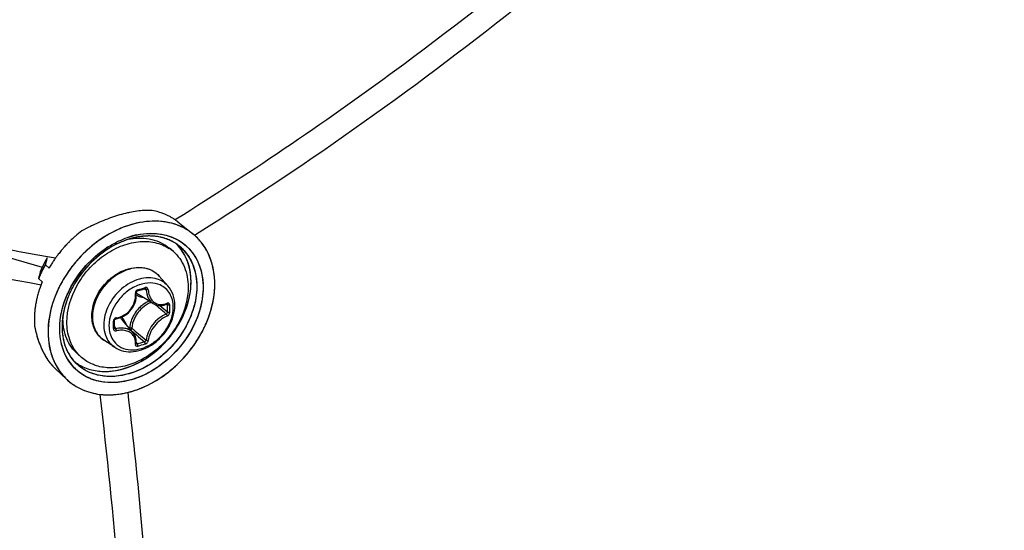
# Model space of a CAD drawing. Header units: millimetres. Extents: x 0 to 420, y 0 to 297.
# Tile 487 of 502: x 373.28 to 379.61, y 220.76 to 224.03. Entities that reach past the tile are written whole.
import ezdxf

# ---------------------------------------------------------------- set-up
doc = ezdxf.new("R2010")
doc.units = ezdxf.units.MM
doc.header["$LTSCALE"] = 23.1
doc.layers.get('0').update_dxf_attribs({"linetype": 'CONTINUOUS'})

msp = doc.modelspace()

# ---------------------------------------------------------------- linework, layer by layer
at = {"color": 7, "linetype": 'CONTINUOUS'}
for p, q in [((374.2804, 222.7499), (374.2883, 222.7548)), ((374.2805, 222.7498), (374.2883, 222.7547)), ((374.3002, 222.7357), (374.3954, 222.6596)), ((372.5505, 222.6992), (373.4283, 222.4458)), ((373.9845, 222.6244), (373.9852, 222.6246)), ((373.9845, 222.6243), (373.9852, 222.6244)), ((373.99, 222.6405), (373.9908, 222.6407)), ((373.9967, 222.6286), (373.9944, 222.6278)), ((373.9967, 222.6286), (373.9944, 222.6279)), ((374.4138, 222.654), (374.4069, 222.6497)), ((374.4138, 222.654), (374.4069, 222.6497)), ((373.8361, 222.5656), (373.8463, 222.5723)), ((374.2707, 222.545), (374.2457, 222.5667)), ((373.4584, 222.5024), (373.455, 222.4885)), ((373.4592, 222.5044), (373.4584, 222.5024)), ((373.5134, 222.5038), (373.5141, 222.5048)), ((373.5145, 222.5046), (373.5137, 222.5036)), ((373.4151, 222.4149), (373.4154, 222.4159)), ((373.4151, 222.4149), (373.4155, 222.4158)), ((373.4151, 222.4149), (373.4155, 222.4158)), ((373.4151, 222.4149), (373.4155, 222.4158)), ((373.4482, 222.4601), (373.4718, 222.4391)), ((373.4724, 222.4401), (373.4718, 222.4391)), ((373.4718, 222.4391), (373.4724, 222.4401)), ((373.7077, 222.4535), (373.711, 222.4572)), ((373.4049, 222.3726), (373.4285, 222.3516)), ((374.2356, 222.325), (374.1802, 222.3876)), ((373.625, 222.3191), (373.6249, 222.3189)), ((374.0318, 222.2826), (374.032, 222.2841)), ((374.032, 222.2841), (374.0325, 222.2857)), ((374.0325, 222.2857), (374.0331, 222.2872)), ((374.0331, 222.2872), (374.034, 222.2887)), ((374.034, 222.2887), (374.035, 222.29)), ((374.035, 222.29), (374.0361, 222.2912)), ((374.0361, 222.2912), (374.0373, 222.2922)), ((374.0373, 222.2922), (374.0386, 222.293)), ((374.0386, 222.293), (374.04, 222.2936)), ((374.04, 222.2936), (374.0405, 222.2937)), ((374.0405, 222.2937), (374.0554, 222.2979)), ((374.0522, 222.332), (374.0518, 222.3319)), ((374.0522, 222.332), (374.0518, 222.3319)), ((374.0554, 222.2979), (374.0642, 222.3004)), ((374.0642, 222.3004), (374.073, 222.303)), ((374.073, 222.303), (374.0879, 222.3074)), ((374.0847, 222.3065), (374.0959, 222.3005)), ((374.0879, 222.3074), (374.0885, 222.3076)), ((374.0885, 222.3076), (374.0895, 222.3077)), ((374.0895, 222.3077), (374.0904, 222.3076)), ((374.0904, 222.3076), (374.0912, 222.3074)), ((374.0912, 222.3074), (374.0915, 222.3073)), ((373.5911, 222.2746), (373.5915, 222.2755)), ((373.6064, 222.2818), (373.6063, 222.2815)), ((374.0254, 222.2195), (374.0289, 222.2321)), ((374.0289, 222.2321), (374.0313, 222.2449)), ((374.0313, 222.2449), (374.0325, 222.2578)), ((374.0317, 222.2811), (374.0318, 222.2826)), ((374.0326, 222.2707), (374.0317, 222.2811)), ((374.0325, 222.2578), (374.0326, 222.2707)), ((374.1417, 222.2113), (374.0488, 222.2688)), ((373.9823, 222.1532), (373.9918, 222.1626)), ((373.9918, 222.1626), (374.0005, 222.1729)), ((374.0005, 222.1729), (374.0082, 222.1837)), ((374.0082, 222.1837), (374.015, 222.1952)), ((374.015, 222.1952), (374.0207, 222.2072)), ((374.0207, 222.2072), (374.0254, 222.2195)), ((374.1416, 222.2113), (374.1453, 222.2091)), ((374.1453, 222.2091), (374.1537, 222.2051)), ((374.1537, 222.2051), (374.1626, 222.202)), ((374.1626, 222.202), (374.1718, 222.2)), ((374.1718, 222.2), (374.1813, 222.1989)), ((374.1813, 222.1989), (374.1911, 222.1989)), ((374.182, 222.1989), (374.1843, 222.1969)), ((374.1911, 222.1989), (374.201, 222.1999)), ((374.201, 222.1999), (374.211, 222.202)), ((374.211, 222.202), (374.221, 222.2052)), ((374.221, 222.2052), (374.2284, 222.2082)), ((374.2255, 222.207), (374.2325, 222.2033)), ((374.2293, 222.2088), (374.2284, 222.2082)), ((374.2284, 222.2082), (374.2297, 222.2086)), ((374.2297, 222.2086), (374.2303, 222.2087)), ((373.562, 222.1359), (373.562, 222.1362)), ((373.5623, 222.1359), (373.5623, 222.1363)), ((373.8922, 222.1037), (373.8925, 222.105)), ((373.8922, 222.1029), (373.8922, 222.1037)), ((373.8923, 222.0842), (373.8922, 222.1029)), ((373.8925, 222.105), (373.893, 222.1064)), ((373.893, 222.1064), (373.8937, 222.1078)), ((373.8937, 222.1078), (373.8946, 222.1091)), ((373.8946, 222.1091), (373.8957, 222.1104)), ((373.8957, 222.1104), (373.8969, 222.1115)), ((373.8969, 222.1115), (373.8983, 222.1124)), ((373.8983, 222.1124), (373.8997, 222.1132)), ((373.8997, 222.1132), (373.9011, 222.1138)), ((373.9011, 222.1138), (373.9026, 222.1142)), ((373.9026, 222.1142), (373.903, 222.1143)), ((373.903, 222.1143), (373.9127, 222.1161)), ((373.9127, 222.1161), (373.9253, 222.1197)), ((373.9253, 222.1197), (373.9377, 222.1243)), ((373.9377, 222.1243), (373.9497, 222.13)), ((374.0138, 222.0224), (373.9438, 222.1058)), ((373.9497, 222.13), (373.9612, 222.1368)), ((373.9612, 222.1368), (373.9721, 222.1445)), ((373.9721, 222.1445), (373.9823, 222.1532)), ((373.8922, 222.0556), (373.8923, 222.0791)), ((373.8922, 222.0552), (373.8922, 222.0556)), ((373.8923, 222.0544), (373.8922, 222.0552)), ((373.8923, 222.0791), (373.8923, 222.0842)), ((373.8923, 222.0624), (373.9016, 222.0501)), ((373.8926, 222.0537), (373.8923, 222.0544)), ((373.8929, 222.0532), (373.8926, 222.0537)), ((373.9908, 222.0552), (373.9872, 222.0542)), ((374.0005, 222.0384), (374.0339, 222.0101)), ((373.8942, 221.9308), (373.8244, 221.9767)), ((374.0186, 222.0162), (374.0139, 222.0224)), ((374.0233, 222.0083), (374.0186, 222.0162)), ((374.0271, 221.9999), (374.0233, 222.0083)), ((374.0299, 221.9911), (374.0271, 221.9999)), ((374.0318, 221.9818), (374.0299, 221.9911)), ((374.0327, 221.9722), (374.0318, 221.9818)), ((374.0325, 221.9623), (374.0327, 221.9722)), ((374.0317, 221.9551), (374.0325, 221.9623)), ((374.0317, 221.9545), (374.0317, 221.9551)), ((374.0317, 221.9542), (374.0317, 221.9545)), ((374.0317, 221.9542), (374.0326, 221.9534)), ((374.0317, 221.9541), (374.0317, 221.9542)), ((374.0317, 221.9542), (374.0317, 221.9542)), ((374.0317, 221.9542), (374.0317, 221.9541)), ((374.0324, 221.9613), (374.0384, 221.9531)), ((374.0326, 221.9534), (374.0335, 221.9529)), ((373.6815, 221.8647), (373.6565, 221.8863)), ((373.511, 221.7952), (373.586, 221.7249)), ((373.5896, 221.7216), (373.5903, 221.721)), ((373.5896, 221.7215), (373.5903, 221.7209)), ((373.7988, 221.6289), (373.7989, 221.6288))]:
    msp.add_line(p, q, dxfattribs=at)
for centre, radius, start, end in [((374.1702, 221.9363), 0.8792, 102.73361, 106.14942), ((374.1698, 221.9373), 0.878, 102.72927, 106.14332), ((374.1509, 222.0191), 0.7941, 101.78574, 102.69442), ((374.1512, 222.0174), 0.7958, 101.78383, 102.69058), ((374.1334, 222.1068), 0.7047, 97.87782, 101.84842), ((374.1154, 222.2371), 0.5732, 93.29104, 97.88678), ((374.1106, 222.3098), 0.5003, 91.97994, 93.21717), ((374.1105, 222.3121), 0.4979, 91.97148, 93.2143), ((374.111, 222.3024), 0.5077, 92.60111, 93.21261), ((374.1103, 222.317), 0.4931, 91.97543, 92.60119), ((374.0637, 222.4152), 0.4005, 73.65406, 79.71494), ((374.0679, 222.43), 0.3851, 71.23843, 73.62864), ((374.0714, 222.4402), 0.3743, 67.34363, 71.24492), ((374.3039, 221.553), 1.2855, 112.76225, 115.46319), ((374.3034, 221.5539), 1.2845, 112.75668, 115.45954), ((374.2607, 221.6559), 1.1739, 109.95143, 112.76107), ((374.2607, 221.6559), 1.1739, 109.95381, 112.76374), ((374.2365, 221.7216), 1.1039, 109.2057, 109.93254), ((374.2356, 221.724), 1.1013, 109.20228, 109.93081), ((374.2084, 221.804), 1.0168, 106.14447, 109.23708), ((374.2081, 221.8051), 1.0157, 106.13986, 109.24115), ((374.0752, 222.4495), 0.3643, 64.2958, 67.33588), ((374.078, 222.4553), 0.3578, 60.83662, 64.29563), ((374.0808, 222.4603), 0.3521, 57.33752, 60.83495), ((374.0831, 222.4639), 0.3478, 54.20076, 57.3352), ((374.0834, 222.4645), 0.3472, 51.37396, 57.336), ((374.0841, 222.4653), 0.3461, 51.36713, 54.19768), ((374.1606, 222.0494), 0.7901, 127.21991, 131.0754), ((374.3493, 221.4582), 1.3906, 116.08177, 118.64554), ((374.3483, 221.4599), 1.3887, 116.07614, 118.64344), ((374.3322, 221.4925), 1.3522, 115.44296, 116.07045), ((374.3296, 221.498), 1.3462, 115.44371, 116.0741), ((374.3344, 221.488), 1.3573, 115.7551, 116.06986), ((374.33, 221.4971), 1.3471, 115.4424, 115.75511), ((374.1759, 222.0321), 0.8132, 134.84869, 136.35979), ((374.1735, 222.0346), 0.8098, 132.32515, 134.86225), ((374.1701, 222.0382), 0.8048, 131.05872, 132.32465), ((374.137, 222.1353), 0.5128, 107.22038, 110.38518), ((374.1393, 222.1305), 0.5181, 109.0704, 110.43081), ((374.1346, 222.1427), 0.5051, 106.89356, 109.02165), ((374.1341, 222.1454), 0.5024, 107.32504, 109.07258), ((374.1502, 222.1285), 0.5364, 107.2419, 108.75764), ((374.1295, 222.1601), 0.487, 106.11329, 107.32238), ((374.1323, 222.1505), 0.497, 106.09974, 107.20995), ((374.0656, 222.2245), 0.408, 100.98412, 101.35733), ((374.1315, 222.1528), 0.4945, 106.06175, 106.88909), ((374.0647, 222.2288), 0.4037, 99.98784, 100.98523), ((374.1448, 222.1462), 0.518, 106.11336, 107.38578), ((374.1438, 222.1489), 0.5151, 103.41042, 107.28797), ((374.128, 222.1652), 0.4817, 105.9539, 106.11066), ((374.1297, 222.1591), 0.488, 105.11803, 106.06203), ((374.1273, 222.1677), 0.4791, 105.11313, 105.95451), ((374.1294, 222.1603), 0.4867, 104.83782, 105.82661), ((374.1402, 222.1623), 0.5012, 102.31871, 106.12349), ((374.128, 222.1654), 0.4814, 104.29817, 105.11776), ((374.1265, 222.1706), 0.4761, 104.81712, 105.11256), ((374.1217, 222.1918), 0.4543, 97.79946, 104.90926), ((374.1245, 222.1786), 0.4678, 102.17354, 104.82413), ((374.1253, 222.1763), 0.4702, 102.20598, 104.30323), ((374.1394, 222.167), 0.4964, 102.35584, 103.39317), ((374.1195, 222.2043), 0.4416, 97.02561, 102.2393), ((374.1199, 222.2003), 0.4456, 97.72424, 102.18987), ((374.1158, 222.2313), 0.4143, 94.73186, 97.73086), ((374.1174, 222.2178), 0.4279, 96.96922, 97.69949), ((374.1152, 222.2372), 0.4084, 93.52504, 96.99907), ((374.1161, 222.2282), 0.4175, 94.7478, 96.97546), ((374.1138, 222.2573), 0.3883, 88.61528, 94.76342), ((374.1151, 222.2405), 0.4051, 93.53633, 94.74277), ((374.114, 222.2618), 0.3838, 88.61941, 93.56762), ((374.1138, 222.2629), 0.3827, 87.98349, 93.5437), ((374.1141, 222.2782), 0.3673, 87.95913, 88.58408), ((374.1143, 222.284), 0.3616, 84.94771, 88.58318), ((374.1145, 222.2872), 0.3584, 84.9412, 87.96883), ((374.1145, 222.2877), 0.3579, 84.14986, 87.9618), ((374.1153, 222.2964), 0.3491, 84.13136, 84.93123), ((374.1167, 222.3089), 0.3366, 78.44528, 84.97884), ((374.1169, 222.3106), 0.3348, 78.43091, 84.164), ((374.1171, 222.3116), 0.3339, 77.96562, 84.17412), ((374.1194, 222.3235), 0.3217, 77.91771, 78.39418), ((374.1211, 222.3317), 0.3134, 74.42201, 78.40695), ((374.121, 222.3308), 0.3143, 74.44279, 77.92903), ((374.1215, 222.3331), 0.3119, 73.90672, 77.93425), ((374.1229, 222.3379), 0.3069, 73.90758, 74.4307), ((374.125, 222.3454), 0.2991, 66.87109, 74.43713), ((374.1254, 222.3466), 0.2979, 66.58429, 73.91867), ((374.1257, 222.3471), 0.2972, 66.85955, 73.93455), ((374.1286, 222.3543), 0.2895, 66.54335, 66.82561), ((374.1295, 222.3564), 0.2872, 63.20249, 66.83908), ((374.1295, 222.3563), 0.2874, 63.86204, 66.55225), ((374.1299, 222.3573), 0.2863, 63.18545, 66.54887), ((374.131, 222.3594), 0.2839, 62.93266, 63.85828), ((374.1314, 222.3602), 0.283, 62.92109, 63.17919), ((374.1354, 222.3678), 0.2744, 51.44966, 62.96675), ((374.1356, 222.368), 0.2742, 51.45353, 62.98167), ((374.1783, 222.3879), 0.3478, 49.06362, 51.38133), ((374.1785, 222.388), 0.3475, 49.43387, 51.39061), ((374.1786, 222.3881), 0.3474, 49.4293, 51.38417), ((374.1788, 222.3883), 0.3471, 49.06201, 49.42875), ((374.179, 222.3886), 0.3468, 48.36292, 49.43332), ((374.178, 222.3875), 0.3483, 44.96524, 49.05918), ((374.1787, 222.3882), 0.3473, 48.3608, 49.06306), ((374.1769, 222.3864), 0.3498, 41.21829, 48.34923), ((374.1782, 222.3877), 0.348, 44.96154, 48.35842), ((374.1761, 222.3857), 0.3509, 41.90395, 44.96067), ((374.1763, 222.3858), 0.3507, 41.9065, 44.96465), ((374.1736, 222.3834), 0.3543, 37.77973, 41.90292), ((374.1748, 222.3844), 0.3527, 41.22612, 41.90576), ((374.1738, 222.3836), 0.354, 39.52411, 41.22544), ((374.1739, 222.3837), 0.3538, 39.52175, 41.22413), ((374.1704, 222.3809), 0.3583, 34.72676, 39.51368), ((374.1723, 222.3823), 0.356, 37.78559, 39.52394), ((374.1706, 222.3811), 0.3581, 35.68385, 37.78205), ((374.1702, 222.3808), 0.3586, 35.24001, 37.78436), ((374.1775, 222.0304), 0.8156, 140.22939, 142.4104), ((374.1793, 222.0289), 0.8179, 138.61797, 140.23014), ((374.1786, 222.0295), 0.817, 136.35992, 138.63858), ((374.2, 222.0245), 0.652, 122.84756, 124.5399), ((374.2002, 222.0239), 0.6527, 122.12819, 124.48332), ((374.1043, 222.3528), 0.2542, 49.1138, 56.51182), ((374.0926, 222.3901), 0.2837, 42.65384, 45.69266), ((374.093, 222.3905), 0.2832, 42.60211, 45.71581), ((374.0917, 222.3893), 0.2849, 42.00251, 42.65523), ((374.0921, 222.3897), 0.2844, 41.99977, 42.60766), ((374.0921, 222.3897), 0.2844, 41.99938, 42.60345), ((374.0892, 222.3872), 0.2882, 34.71844, 41.98672), ((374.1265, 222.3579), 0.2877, 34.74605, 51.27615), ((374.169, 222.3799), 0.36, 35.23776, 35.68506), ((374.1681, 222.3793), 0.3612, 34.73195, 35.23773), ((374.1687, 222.3797), 0.3604, 34.72691, 35.24162), ((374.1618, 222.375), 0.3688, 29.51432, 34.7143), ((374.1672, 222.3786), 0.3623, 34.16445, 34.73339), ((374.1678, 222.379), 0.3616, 34.16025, 34.72678), ((374.1614, 222.3748), 0.3692, 29.51431, 34.14524), ((374.1664, 222.3781), 0.3632, 33.67121, 34.16448), ((373.9926, 222.1851), 0.6217, 149.09967, 155.20959), ((373.993, 222.1831), 0.6227, 149.15134, 155.05196), ((373.9957, 222.1815), 0.6259, 150.77478, 152.34374), ((386.0552, 219.4546), 12.9603, 166.462, 166.59096), ((374.0024, 222.1778), 0.6335, 149.17312, 150.77515), ((376.263, 238.3569), 16.0889, 259.97047, 260.16445), ((374.1664, 222.0382), 0.802, 146.16334, 147.89429), ((374.1663, 222.0382), 0.8019, 146.16314, 147.89435), ((374.1723, 222.0342), 0.8092, 144.52477, 146.19759), ((374.1724, 222.0342), 0.8092, 144.52481, 146.16403), ((374.1747, 222.0325), 0.8121, 144.0632, 144.43583), ((374.1747, 222.0326), 0.812, 144.06334, 144.43584), ((374.1755, 222.0319), 0.8131, 142.38471, 144.06306), ((374.1755, 222.032), 0.813, 142.38463, 144.06321), ((374.273, 221.9478), 0.8235, 138.07399, 138.89063), ((374.2725, 221.9483), 0.8228, 137.53713, 138.16579), ((384.6175, 219.701), 11.5265, 166.38196, 166.59805), ((373.968, 222.1964), 0.5945, 157.76332, 158.33907), ((373.9655, 222.1959), 0.5924, 156.12264, 158.20873), ((373.9632, 222.1969), 0.5899, 156.86327, 158.21106), ((373.974, 222.1939), 0.6011, 155.71507, 157.76076), ((374.109, 222.0785), 0.7631, 151.48132, 154.90182), ((373.9727, 222.1928), 0.6002, 155.07578, 156.86231), ((373.9749, 222.1918), 0.6027, 155.07809, 156.1259), ((373.9792, 222.1916), 0.6068, 155.23242, 155.71755), ((373.985, 222.187), 0.6138, 152.33995, 155.07239), ((374.1201, 222.0726), 0.7756, 151.23878, 151.48994), ((374.1197, 222.0728), 0.7752, 151.35823, 151.48997), ((374.1235, 222.0707), 0.7795, 150.03054, 151.35717), ((374.1238, 222.0705), 0.7799, 150.03073, 151.23795), ((374.1559, 222.0447), 0.7897, 147.89268, 149.9534), ((374.1558, 222.0448), 0.7895, 147.89266, 149.95336), ((374.2246, 221.9887), 0.6952, 138.04167, 152.84659), ((374.2376, 221.9783), 0.7118, 137.71544, 137.90983), ((374.089, 222.0879), 0.741, 154.90576, 157.4038), ((374.0884, 222.0768), 0.7149, 157.38804, 161.50705), ((374.065, 222.2855), 0.1539, 50.53518, 52.38989), ((374.0652, 222.2857), 0.1537, 47.20358, 50.53486), ((374.0646, 222.2851), 0.1545, 41.53019, 47.1948), ((374.0459, 222.0904), 0.6702, 163.13123, 165.77749), ((374.0662, 222.0844), 0.6914, 161.51909, 163.13722), ((374.1881, 222.0083), 0.6537, 153.263, 156.16228), ((374.1852, 222.0098), 0.6504, 155.05309, 155.97876), ((374.1808, 222.012), 0.6455, 154.3621, 155.907), ((374.1901, 222.0075), 0.6559, 154.23779, 155.05328), ((374.1837, 222.0106), 0.6488, 153.67762, 154.36295), ((374.1937, 222.0058), 0.6599, 153.69011, 154.23809), ((374.1866, 222.0092), 0.652, 153.18809, 153.67746), ((374.1961, 222.0046), 0.6626, 153.25566, 153.69019), ((374.1978, 222.0037), 0.6645, 152.96083, 153.25573), ((374.19, 222.0075), 0.6558, 152.91998, 153.18831), ((374.1682, 222.0238), 0.6182, 153.67667, 155.36641), ((374.1721, 222.0217), 0.6227, 153.68606, 155.34026), ((374.1754, 222.0204), 0.6262, 153.70832, 155.32848), ((374.1852, 222.0153), 0.6372, 151.52143, 153.68459), ((374.184, 222.0161), 0.6358, 151.56353, 153.7075), ((374.1786, 222.0186), 0.6299, 151.50629, 153.67176), ((373.5105, 224.2332), 2.0045, 285.39308, 286.80749), ((374.1313, 222.1019), 0.2433, 109.07188, 109.22931), ((374.004, 222.1004), 0.6271, 167.85272, 170.23305), ((374.0234, 222.0962), 0.647, 165.78204, 167.8545), ((374.0961, 222.3451), 0.0898, 224.14979, 225.13489), ((374.0963, 222.3454), 0.0901, 225.16768, 238.19258), ((374.1973, 222.0435), 0.202, 114.0645, 126.40526), ((373.9393, 222.1088), 0.5618, 174.88937, 177.86578), ((373.9607, 222.1069), 0.5833, 172.67122, 174.89249), ((373.9822, 222.1041), 0.605, 170.23256, 172.66996), ((374.211, 222.0256), 0.2113, 135.09832, 148.10442), ((366.0447, 212.6372), 12.5417, 49.56104, 49.72441), ((366.7798, 213.4986), 11.4092, 49.26308, 49.56466), ((366.2012, 212.7006), 12.4061, 49.65654, 49.94798), ((374.1869, 222.3116), 0.1071, 290.31697, 292.26307), ((374.1857, 222.3146), 0.1103, 292.2624, 294.07545), ((372.7673, 222.1796), 1.4654, 0.00233, 0.92882), ((372.8159, 222.1796), 1.4168, 359.05537, 0.00295), ((372.769, 222.1787), 1.4783, 0.0024, 0.92888), ((372.8181, 222.1787), 1.4292, 359.05547, 0.00301), ((373.92, 222.1095), 0.5425, 177.87164, 179.77367), ((373.8909, 222.1094), 0.5134, 179.74319, 184.87954), ((374.0425, 222.0596), 0.4871, 171.30353, 173.56895), ((374.0332, 222.0605), 0.4778, 172.6447, 173.57324), ((374.0409, 222.0596), 0.4855, 172.51311, 173.57155), ((374.044, 222.0591), 0.4886, 170.97331, 172.64114), ((374.0509, 222.0583), 0.4956, 170.96208, 172.51148), ((373.9591, 222.1139), 0.3977, 177.20228, 179.98877), ((373.9696, 222.1135), 0.4082, 176.8582, 177.21294), ((371.745, 222.0743), 2.1407, 0.00233, 0.64253), ((373.9084, 222.0985), 0.0216, 99.06376, 106.76369), ((373.8748, 222.0478), 0.0902, 40.02572, 53.88647), ((374.124, 222.2134), 0.7592, 191.21781, 195.56133), ((374.1229, 222.2132), 0.758, 191.22125, 195.57067), ((371.825, 222.0743), 2.0607, 359.34524, 0.00194), ((373.8895, 222.0556), 0.00271, 351.60329, 359.32144), ((373.8596, 222.0475), 0.1114, 16.50857, 23.3442), ((381.6567, 231.1394), 11.8794, 229.89404, 230.16205), ((373.7673, 222.3947), 0.7785, 330.51232, 333.67169), ((373.7666, 222.3951), 0.7793, 330.51223, 333.32698), ((373.776, 222.3903), 0.7688, 333.03735, 333.33657), ((373.7776, 222.3895), 0.767, 333.33655, 333.68263), ((373.779, 222.3888), 0.7653, 333.33401, 333.67764), ((373.7812, 222.3877), 0.7629, 333.67772, 333.98992), ((373.787, 222.3849), 0.7565, 333.67652, 336.5845), ((373.7798, 222.3884), 0.7645, 333.67993, 333.98757), ((373.7885, 222.3842), 0.7548, 333.98554, 336.58777), ((373.7821, 222.3873), 0.762, 333.98758, 334.25893), ((374.0715, 222.1995), 0.7048, 195.61404, 196.17546), ((374.0624, 222.1968), 0.6954, 195.60533, 196.73877), ((374.0592, 222.1959), 0.6921, 196.17542, 196.74232), ((374.0358, 222.1888), 0.6676, 196.73603, 198.3293), ((374.0001, 222.1774), 0.6302, 196.68026, 201.56551), ((373.9837, 222.1712), 0.6126, 198.30407, 201.59401), ((381.1468, 230.4317), 11.0235, 229.81565, 230.16603), ((380.7083, 230.0022), 10.3986, 230.16047, 230.51372), ((373.9303, 222.1503), 0.5553, 201.61066, 204.26789), ((373.9109, 222.142), 0.5342, 201.55293, 206.95997), ((373.8921, 222.133), 0.5133, 204.26617, 207.01786), ((373.6636, 223.3402), 1.4368, 285.12112, 287.07727), ((373.6642, 223.3383), 1.4495, 285.13021, 287.08635), ((373.8686, 222.1212), 0.4871, 207.03555, 207.75079), ((373.8629, 222.1183), 0.4806, 207.03499, 208.48069), ((373.8593, 222.1163), 0.4765, 207.75075, 208.47792), ((373.8394, 222.1054), 0.4538, 208.46379, 210.92837), ((373.8038, 222.0839), 0.4123, 210.90798, 214.67787), ((373.7708, 222.0611), 0.3721, 214.68892, 218.32619), ((373.8594, 222.0158), 0.3128, 210.79009, 214.71405), ((373.8573, 222.0147), 0.3104, 211.08808, 222.74439), ((373.847, 222.0307), 0.286, 212.43965, 214.72904), ((373.8424, 222.0275), 0.2804, 212.39315, 214.45567), ((373.8462, 222.0301), 0.285, 214.19294, 214.45497), ((373.8458, 222.0298), 0.2845, 214.45497, 214.71783), ((373.8395, 222.0255), 0.2769, 214.45948, 214.72693), ((373.8431, 222.028), 0.2813, 214.72695, 215.01924), ((373.845, 222.0293), 0.2836, 214.73191, 215.05701), ((373.8377, 222.0241), 0.2746, 214.9928, 226.78066), ((373.8377, 222.0239), 0.2745, 215.00809, 226.75845), ((373.8079, 222.0611), 0.2812, 231.40537, 232.72204), ((373.8078, 222.0609), 0.281, 231.40641, 232.71341), ((373.848, 222.0569), 0.2543, 221.70798, 229.09647), ((373.7472, 222.0425), 0.3421, 218.33076, 221.73229), ((373.7343, 222.0312), 0.3249, 221.75381, 222.68818), ((373.7281, 222.0255), 0.3165, 221.73012, 224.72938), ((373.7262, 222.0237), 0.3139, 222.68188, 224.73879), ((373.716, 222.0136), 0.2996, 224.73899, 226.81653), ((373.7149, 222.0125), 0.2979, 224.74023, 226.8287), ((373.8386, 221.9902), 0.3666, 210.74294, 214.71596), ((373.8289, 221.9834), 0.3548, 214.70639, 226.77538), ((373.8531, 222.0116), 0.3052, 214.72363, 222.49614), ((373.809, 222.0626), 0.2831, 232.71269, 236.28952), ((373.8088, 222.0624), 0.2828, 232.71654, 236.28836), ((373.8105, 222.0648), 0.2857, 236.28886, 238.55735), ((373.8104, 222.0648), 0.2856, 236.28857, 238.56261), ((373.8103, 222.0645), 0.2854, 236.28744, 238.55443), ((373.8237, 221.9784), 0.3475, 226.82444, 227.64699), ((373.8241, 221.9787), 0.348, 226.8293, 227.79329), ((373.8236, 221.9782), 0.3473, 226.82953, 227.64514), ((373.8291, 222.2428), 0.6196, 286.11887, 289.45337), ((373.8287, 222.244), 0.6209, 286.48834, 289.45258), ((373.8381, 222.2116), 0.5872, 282.31726, 286.1187), ((373.8386, 222.2096), 0.5851, 282.31161, 285.71908), ((373.8354, 222.2213), 0.5972, 285.35535, 285.70945), ((373.8344, 222.2249), 0.601, 285.70949, 286.104), ((373.8348, 222.2237), 0.5997, 285.7065, 286.11081), ((373.8335, 222.2282), 0.6044, 286.1021, 286.47325), ((373.8338, 222.2271), 0.6032, 286.11084, 286.476), ((373.8327, 222.2309), 0.6072, 286.47321, 286.78892)]:
    msp.add_arc(centre, radius, start, end, dxfattribs=at)
for points, knots in [([(374.2883, 222.7547), (374.7883, 223.067), (376.7101, 224.3743), (378.4347, 225.9778), (379.5422, 227.3125)], [0, 0, 0, 0, 0.253674, 1, 1, 1, 1]), ([(379.6091, 227.1638), (379.2486, 226.7307), (377.7031, 225.0275), (375.8835, 223.5762), (374.4138, 222.654)], [0, 0, 0, 0, 0.245138, 1, 1, 1, 1]), ([(373.421, 222.3307), (372.6269, 222.4687), (370.8997, 222.8958), (369.2142, 223.4568), (368.3036, 223.7893)], [0, 0, 0, 0, 0.45396, 1, 1, 1, 1]), ([(370.8471, 223.1482), (371.0814, 223.0789), (371.9441, 222.8342), (372.8185, 222.6275), (373.4611, 222.5139)], [0, 0, 0, 0, 0.27236, 1, 1, 1, 1]), ([(374.2932, 222.7165), (374.2442, 222.7343), (374.1332, 222.7499), (373.9633, 222.7154), (373.7987, 222.6302), (373.7029, 222.5456), (373.6598, 222.4975)], [0, 0, 0, 0, 0.221196, 0.463312, 0.725506, 1, 1, 1, 1]), ([(374.2934, 222.7165), (374.2444, 222.7342), (374.1334, 222.7499), (373.9636, 222.7155), (373.7991, 222.6305), (373.7034, 222.546), (373.6603, 222.498)], [0, 0, 0, 0, 0.221447, 0.463667, 0.725746, 1, 1, 1, 1]), ([(374.2939, 222.7163), (374.2494, 222.7325), (374.1496, 222.7487), (374.0505, 222.7331), (374.001, 222.7188)], [0, 0, 0, 0, 0.479541, 1, 1, 1, 1]), ([(374.001, 222.7188), (373.9702, 222.7099), (373.8447, 222.6626), (373.7341, 222.5788), (373.6655, 222.5038)], [0, 0, 0, 0, 0.239966, 1, 1, 1, 1]), ([(373.9912, 222.6408), (374.0487, 222.6587), (374.1656, 222.6747), (374.2793, 222.6359), (374.3238, 222.605)], [0, 0, 0, 0, 0.526189, 1, 1, 1, 1]), ([(373.5864, 222.0923), (373.5864, 222.1729), (373.6249, 222.2979), (373.7224, 222.4344), (373.8183, 222.5216), (373.9272, 222.5829), (374.041, 222.6134), (374.1509, 222.61), (374.2167, 222.5833), (374.2446, 222.5648)], [0, 0, 0, 0, 0.254142, 0.391, 0.527564, 0.659013, 0.781772, 0.894694, 1, 1, 1, 1]), ([(373.97, 222.6202), (373.9347, 222.6081), (373.7943, 222.5419), (373.681, 222.4222), (373.625, 222.3191)], [0, 0, 0, 0, 0.241236, 1, 1, 1, 1]), ([(373.9584, 222.6161), (373.9242, 222.6034), (373.7887, 222.5364), (373.6795, 222.4194), (373.6251, 222.3191)], [0, 0, 0, 0, 0.242026, 1, 1, 1, 1]), ([(373.8463, 222.5723), (373.8577, 222.5797), (373.9033, 222.6071), (373.9523, 222.6287), (373.99, 222.6405)], [0, 0, 0, 0, 0.256628, 1, 1, 1, 1]), ([(373.9947, 222.6264), (374.04, 222.6343), (374.1101, 222.6344), (374.194, 222.6043), (374.2298, 222.5804), (374.2457, 222.5667)], [0, 0, 0, 0, 0.519582, 0.762838, 1, 1, 1, 1]), ([(374.1391, 222.6625), (374.1884, 222.6612), (374.286, 222.6404), (374.4027, 222.5451), (374.4636, 222.4031), (374.4646, 222.2381), (374.4098, 222.0692), (374.276, 221.8672), (374.1162, 221.7559), (374.0012, 221.7226)], [0, 0, 0, 0, 0.11213, 0.218838, 0.329891, 0.452186, 0.586314, 0.727642, 1, 1, 1, 1]), ([(374.0331, 222.6519), (374.0419, 222.6538), (374.0763, 222.6604), (374.1114, 222.6631), (374.1374, 222.6625)], [0, 0, 0, 0, 0.256535, 1, 1, 1, 1]), ([(374.0333, 222.652), (374.0422, 222.6539), (374.0771, 222.6605), (374.1127, 222.6631), (374.1391, 222.6625)], [0, 0, 0, 0, 0.256278, 1, 1, 1, 1]), ([(374.1374, 222.6625), (374.1543, 222.6621), (374.2191, 222.6568), (374.2826, 222.6331), (374.3222, 222.6061)], [0, 0, 0, 0, 0.261575, 1, 1, 1, 1]), ([(374.3222, 222.6061), (374.3585, 222.5813), (374.4221, 222.5125), (374.4667, 222.3747), (374.4601, 222.2196), (374.4246, 222.1178), (374.4, 222.0681)], [0, 0, 0, 0, 0.223214, 0.459267, 0.718396, 1, 1, 1, 1]), ([(373.7804, 221.7793), (373.8696, 221.7668), (374.0172, 221.8028), (374.1755, 221.9131), (374.2793, 222.0283), (374.3524, 222.1619), (374.3882, 222.3024), (374.3829, 222.4374), (374.3492, 222.5179), (374.3261, 222.5513)], [0, 0, 0, 0, 0.239217, 0.373672, 0.511458, 0.646823, 0.774667, 0.892112, 1, 1, 1, 1]), ([(373.9512, 221.7935), (374.0343, 221.8175), (374.1917, 221.9113), (374.3256, 222.0928), (374.3798, 222.2586), (374.3887, 222.3799), (374.365, 222.4911), (374.3267, 222.5541), (374.3034, 222.58)], [0, 0, 0, 0, 0.260989, 0.532289, 0.661973, 0.783062, 0.894976, 1, 1, 1, 1]), ([(374.3065, 222.5824), (374.3349, 222.5597), (374.3843, 222.5009), (374.4221, 222.3887), (374.4231, 222.2623), (374.3762, 222.0854), (374.2406, 221.8886), (374.0748, 221.7867), (373.9866, 221.7613)], [0, 0, 0, 0, 0.104524, 0.214592, 0.333967, 0.462949, 0.735941, 1, 1, 1, 1]), ([(374.2707, 222.545), (374.2859, 222.5318), (374.3136, 222.5014), (374.3546, 222.4268), (374.3658, 222.3611), (374.3658, 222.3173)], [0, 0, 0, 0, 0.238021, 0.481682, 1, 1, 1, 1]), ([(374.3262, 222.1183), (374.3462, 222.1589), (374.3767, 222.2419), (374.3897, 222.3692), (374.3674, 222.4865), (374.3278, 222.5529), (374.3034, 222.58)], [0, 0, 0, 0, 0.278014, 0.537515, 0.77657, 1, 1, 1, 1]), ([(374.3065, 222.5824), (374.3376, 222.5575), (374.391, 222.4914), (374.4264, 222.3649), (374.4178, 222.2243), (374.3852, 222.1322), (374.3629, 222.0873)], [0, 0, 0, 0, 0.222971, 0.459982, 0.719377, 1, 1, 1, 1]), ([(374.4684, 222.0564), (374.5082, 222.1388), (374.5571, 222.3088), (374.5222, 222.487), (374.4827, 222.5567)], [0, 0, 0, 0, 0.533174, 1, 1, 1, 1]), ([(374.4812, 222.0843), (374.5173, 222.1677), (374.5587, 222.3385), (374.5127, 222.5134), (374.4687, 222.5795)], [0, 0, 0, 0, 0.533744, 1, 1, 1, 1]), ([(373.6598, 222.4975), (373.6138, 222.4461), (373.5359, 222.334), (373.4685, 222.148), (373.4587, 221.9637), (373.4954, 221.8501), (373.5235, 221.8028)], [0, 0, 0, 0, 0.275264, 0.538289, 0.780129, 1, 1, 1, 1]), ([(373.6594, 222.4971), (373.6135, 222.4458), (373.5358, 222.3338), (373.4686, 222.148), (373.4587, 221.9638), (373.4953, 221.8502), (373.5235, 221.8029)], [0, 0, 0, 0, 0.275019, 0.538051, 0.78006, 1, 1, 1, 1]), ([(373.6525, 222.4892), (373.641, 222.4761), (373.5972, 222.4225), (373.5601, 222.3634), (373.5372, 222.317)], [0, 0, 0, 0, 0.252116, 1, 1, 1, 1]), ([(374.3629, 222.5219), (374.3869, 222.4873), (374.4213, 222.4032), (374.4245, 222.2626), (374.3839, 222.1171), (374.3042, 221.9802), (374.1928, 221.8647), (374.0262, 221.7588), (373.872, 221.7317), (373.7832, 221.753)], [0, 0, 0, 0, 0.108486, 0.226976, 0.356148, 0.49267, 0.630927, 0.764804, 1, 1, 1, 1]), ([(374.4, 222.5287), (374.4253, 222.4921), (374.4618, 222.4033), (374.4654, 222.2547), (374.4227, 222.1009), (374.3388, 221.956), (374.2213, 221.8336), (374.0454, 221.7209), (373.8824, 221.6914), (373.7882, 221.7133)], [0, 0, 0, 0, 0.108425, 0.226833, 0.355901, 0.492337, 0.630562, 0.76449, 1, 1, 1, 1]), ([(374.1589, 222.4075), (374.1427, 222.42), (374.1033, 222.4391), (374.0358, 222.4445), (373.9651, 222.4281), (373.897, 222.3919), (373.8366, 222.3389), (373.775, 222.2549), (373.7505, 222.1772), (373.7505, 222.1272)], [0, 0, 0, 0, 0.104897, 0.216899, 0.338904, 0.47012, 0.607003, 0.744549, 1, 1, 1, 1]), ([(373.7552, 222.1977), (373.7678, 222.2474), (373.8189, 222.341), (373.9042, 222.405), (373.9516, 222.4245)], [0, 0, 0, 0, 0.499995, 1, 1, 1, 1]), ([(373.9516, 222.4245), (373.9722, 222.433), (374.0141, 222.4449), (374.0779, 222.4454), (374.136, 222.4268), (374.1675, 222.402), (374.1802, 222.3876)], [0, 0, 0, 0, 0.270574, 0.524505, 0.765155, 1, 1, 1, 1]), ([(374.1661, 222.3693), (374.1485, 222.3746), (374.1098, 222.3796), (374.0502, 222.3703), (373.9911, 222.3454), (373.9176, 222.2939), (373.8476, 222.2054), (373.8232, 222.1174), (373.8232, 222.0752)], [0, 0, 0, 0, 0.108641, 0.225762, 0.35139, 0.483442, 0.751147, 1, 1, 1, 1]), ([(374.2356, 222.325), (374.2265, 222.3353), (374.2051, 222.3536), (374.1795, 222.3652), (374.1661, 222.3693)], [0, 0, 0, 0, 0.49562, 1, 1, 1, 1]), ([(373.5372, 222.317), (373.4953, 222.2324), (373.4437, 222.0573), (373.4815, 221.8733), (373.5237, 221.8025)], [0, 0, 0, 0, 0.534142, 1, 1, 1, 1]), ([(374.3658, 222.3173), (374.3658, 222.2447), (374.3345, 222.132), (374.253, 222.0043), (374.1716, 221.919), (374.077, 221.8529), (373.9752, 221.8104), (373.8729, 221.7945), (373.8064, 221.8033), (373.7761, 221.8126)], [0, 0, 0, 0, 0.248664, 0.382511, 0.517375, 0.649237, 0.774657, 0.891563, 1, 1, 1, 1]), ([(374.0512, 222.3317), (374.0242, 222.3223), (373.9723, 222.2932), (373.8917, 222.2118), (373.8571, 222.1253), (373.8571, 222.0695)], [0, 0, 0, 0, 0.249772, 0.51087, 1, 1, 1, 1]), ([(374.0426, 222.3006), (374.0376, 222.2993), (374.0288, 222.2924), (374.0258, 222.2815), (374.0264, 222.2764)], [0, 0, 0, 0, 0.497141, 1, 1, 1, 1]), ([(374.0426, 222.3006), (374.0426, 222.2998), (374.0427, 222.2975), (374.0421, 222.2942), (374.0405, 222.2937)], [0, 0, 0, 0, 0.348, 1, 1, 1, 1]), ([(374.185, 222.3312), (374.1654, 222.3398), (374.1196, 222.3483), (374.0745, 222.3397), (374.0522, 222.332)], [0, 0, 0, 0, 0.475969, 1, 1, 1, 1]), ([(374.0901, 222.3144), (374.0902, 222.3135), (374.0903, 222.3112), (374.0895, 222.3079), (374.0879, 222.3074)], [0, 0, 0, 0, 0.339767, 1, 1, 1, 1]), ([(374.1092, 222.3003), (374.109, 222.3048), (374.1057, 222.312), (374.097, 222.3155), (374.0923, 222.315), (374.0901, 222.3144)], [0, 0, 0, 0, 0.502703, 0.74499, 1, 1, 1, 1]), ([(374.0959, 222.3005), (374.0958, 222.3012), (374.0952, 222.3039), (374.0933, 222.3063), (374.0915, 222.3073)], [0, 0, 0, 0, 0.264576, 1, 1, 1, 1]), ([(374.0959, 222.3005), (374.0968, 222.2822), (374.1044, 222.2476), (374.1279, 222.2198), (374.1416, 222.2113)], [0, 0, 0, 0, 0.531229, 1, 1, 1, 1]), ([(374.1092, 222.3002), (374.1069, 222.2996), (374.1024, 222.2991), (374.0978, 222.2996), (374.0959, 222.3005)], [0, 0, 0, 0, 0.5364, 1, 1, 1, 1]), ([(374.1092, 222.3003), (374.11, 222.2878), (374.1143, 222.2641), (374.1306, 222.2332), (374.1558, 222.2118), (374.1765, 222.2061), (374.1868, 222.2054)], [0, 0, 0, 0, 0.279104, 0.533854, 0.769255, 1, 1, 1, 1]), ([(374.27, 222.1887), (374.27, 222.2044), (374.2666, 222.2348), (374.2497, 222.2765), (374.2222, 222.3102), (374.1979, 222.3255), (374.185, 222.3312)], [0, 0, 0, 0, 0.267263, 0.518158, 0.759229, 1, 1, 1, 1]), ([(374.2799, 222.1999), (374.2799, 222.2229), (374.2732, 222.2684), (374.2502, 222.3086), (374.2356, 222.325)], [0, 0, 0, 0, 0.512429, 1, 1, 1, 1]), ([(373.5923, 221.8531), (373.5571, 221.9108), (373.5227, 222.0598), (373.5597, 222.2042), (373.5911, 222.2746)], [0, 0, 0, 0, 0.466936, 1, 1, 1, 1]), ([(373.5907, 221.8557), (373.5565, 221.9131), (373.5232, 222.0603), (373.5594, 222.2029), (373.5901, 222.2725)], [0, 0, 0, 0, 0.467428, 1, 1, 1, 1]), ([(373.6062, 222.2815), (373.6007, 222.2694), (373.5807, 222.2217), (373.5668, 222.1712), (373.561, 222.1332)], [0, 0, 0, 0, 0.257044, 1, 1, 1, 1]), ([(373.6062, 222.2815), (373.6008, 222.2696), (373.581, 222.2227), (373.5673, 222.1731), (373.5614, 222.1358)], [0, 0, 0, 0, 0.257235, 1, 1, 1, 1]), ([(373.905, 222.1198), (373.9227, 222.1226), (373.9578, 222.1357), (373.9994, 222.1729), (374.025, 222.2222), (374.0285, 222.259), (374.0264, 222.2764)], [0, 0, 0, 0, 0.24849, 0.504031, 0.757203, 1, 1, 1, 1]), ([(374.0264, 222.2763), (374.0278, 222.2768), (374.03, 222.2775), (374.0319, 222.2796), (374.0318, 222.2805)], [0, 0, 0, 0, 0.63264, 1, 1, 1, 1]), ([(374.0325, 222.2688), (374.0358, 222.2664), (374.0498, 222.2574), (374.066, 222.2522), (374.0784, 222.2504)], [0, 0, 0, 0, 0.245283, 1, 1, 1, 1]), ([(373.7469, 222.1329), (373.7469, 222.1382), (373.7476, 222.16), (373.7511, 222.1817), (373.7552, 222.1977)], [0, 0, 0, 0, 0.244438, 1, 1, 1, 1]), ([(373.881, 221.9799), (373.8915, 221.9632), (373.9204, 221.9334), (373.9805, 221.9119), (374.0482, 221.915), (374.1163, 221.9409), (374.1785, 221.9864), (374.2434, 222.0641), (374.27, 222.1399), (374.27, 222.1887)], [0, 0, 0, 0, 0.105488, 0.213714, 0.331476, 0.460622, 0.598286, 0.738716, 1, 1, 1, 1]), ([(373.8942, 221.9308), (373.9113, 221.9196), (373.9511, 221.9033), (374.0167, 221.9006), (374.0835, 221.9179), (374.1466, 221.9528), (374.2017, 222.0025), (374.258, 222.081), (374.2799, 222.1532), (374.2799, 222.1999)], [0, 0, 0, 0, 0.11076, 0.226584, 0.349536, 0.479279, 0.613227, 0.747471, 1, 1, 1, 1]), ([(374.0773, 222.2061), (374.0694, 222.2002), (374.0395, 222.1749), (374.0162, 222.1415), (374.0049, 222.1144)], [0, 0, 0, 0, 0.251119, 1, 1, 1, 1]), ([(374.1289, 222.2193), (374.1227, 222.2169), (374.098, 222.2058), (374.0758, 222.1892), (374.0614, 222.1747)], [0, 0, 0, 0, 0.242416, 1, 1, 1, 1]), ([(374.1868, 222.2054), (374.1898, 222.2052), (374.2025, 222.205), (374.2151, 222.2078), (374.2241, 222.2112)], [0, 0, 0, 0, 0.242499, 1, 1, 1, 1]), ([(374.2307, 222.2139), (374.2307, 222.2133), (374.2307, 222.2116), (374.2302, 222.2097), (374.2293, 222.2088)], [0, 0, 0, 0, 0.296838, 1, 1, 1, 1]), ([(374.2325, 222.2033), (374.2326, 222.2039), (374.2325, 222.2059), (374.2314, 222.208), (374.2302, 222.2087)], [0, 0, 0, 0, 0.295427, 1, 1, 1, 1]), ([(374.2471, 222.2027), (374.2471, 222.2066), (374.2447, 222.2134), (374.2366, 222.2157), (374.2326, 222.2147), (374.2307, 222.2139)], [0, 0, 0, 0, 0.500392, 0.734456, 1, 1, 1, 1]), ([(374.2471, 222.2027), (374.2447, 222.2017), (374.2397, 222.2011), (374.2345, 222.202), (374.2325, 222.2033)], [0, 0, 0, 0, 0.520163, 1, 1, 1, 1]), ([(373.5585, 222.114), (373.5535, 222.0699), (373.5555, 221.9838), (373.588, 221.9031), (373.6105, 221.87)], [0, 0, 0, 0, 0.525525, 1, 1, 1, 1]), ([(373.5584, 222.114), (373.5536, 222.0714), (373.5552, 221.9884), (373.5849, 221.91), (373.6056, 221.8773)], [0, 0, 0, 0, 0.525039, 1, 1, 1, 1]), ([(373.5584, 222.1141), (373.5537, 222.0715), (373.5552, 221.9885), (373.5848, 221.9101), (373.6056, 221.8773)], [0, 0, 0, 0, 0.524812, 1, 1, 1, 1]), ([(373.6565, 221.8863), (373.6413, 221.8995), (373.6137, 221.93), (373.5726, 222.0045), (373.5614, 222.0702), (373.5614, 222.114)], [0, 0, 0, 0, 0.238021, 0.481682, 1, 1, 1, 1]), ([(373.8244, 221.9767), (373.8123, 221.9847), (373.7898, 222.0043), (373.7562, 222.055), (373.7469, 222.102), (373.7469, 222.1329)], [0, 0, 0, 0, 0.241984, 0.486768, 1, 1, 1, 1]), ([(373.7505, 222.1272), (373.7505, 222.0971), (373.7593, 222.0518), (373.7915, 222.003), (373.8129, 221.9843), (373.8244, 221.9767)], [0, 0, 0, 0, 0.517982, 0.760912, 1, 1, 1, 1]), ([(373.7804, 221.7793), (373.8849, 221.7646), (374.0591, 221.8182), (374.2305, 221.9646), (374.2996, 222.0646), (374.3262, 222.1183)], [0, 0, 0, 0, 0.468934, 0.733843, 1, 1, 1, 1]), ([(373.9021, 222.1192), (373.8975, 222.1178), (373.8893, 222.1122), (373.8855, 222.1028), (373.8855, 222.0983)], [0, 0, 0, 0, 0.515676, 1, 1, 1, 1]), ([(373.8855, 222.0983), (373.8865, 222.0985), (373.889, 222.0991), (373.8922, 222.1011), (373.8922, 222.1029)], [0, 0, 0, 0, 0.335626, 1, 1, 1, 1]), ([(373.905, 222.1198), (373.905, 222.1185), (373.9049, 222.1166), (373.9037, 222.1144), (373.903, 222.1143)], [0, 0, 0, 0, 0.650306, 1, 1, 1, 1]), ([(373.9618, 222.0916), (373.9605, 222.0948), (373.9545, 222.107), (373.9461, 222.1179), (373.9387, 222.1248)], [0, 0, 0, 0, 0.255247, 1, 1, 1, 1]), ([(374.0049, 222.1144), (374.0028, 222.1096), (373.9957, 222.0905), (373.9916, 222.0703), (373.9908, 222.0552)], [0, 0, 0, 0, 0.258896, 1, 1, 1, 1]), ([(374.0316, 222.1372), (374.0276, 222.1306), (374.0134, 222.1047), (374.0051, 222.0752), (374.0039, 222.0534)], [0, 0, 0, 0, 0.261592, 1, 1, 1, 1]), ([(374.2253, 222.1435), (374.2086, 222.1374), (374.1759, 222.1181), (374.1358, 222.0775), (374.1068, 222.0293), (374.0969, 221.9937), (374.0959, 221.9768)], [0, 0, 0, 0, 0.24174, 0.507568, 0.769195, 1, 1, 1, 1]), ([(374.2306, 222.131), (374.2151, 222.1251), (374.1846, 222.1068), (374.1471, 222.0687), (374.1198, 222.0236), (374.1104, 221.9903), (374.1092, 221.9745)], [0, 0, 0, 0, 0.241461, 0.507728, 0.769702, 1, 1, 1, 1]), ([(374.2253, 222.1435), (374.2263, 222.144), (374.2304, 222.147), (374.2327, 222.1524), (374.2325, 222.1562)], [0, 0, 0, 0, 0.233629, 1, 1, 1, 1]), ([(374.2307, 222.131), (374.2309, 222.1346), (374.2293, 222.1394), (374.2261, 222.1429), (374.2253, 222.1435)], [0, 0, 0, 0, 0.766459, 1, 1, 1, 1]), ([(374.2306, 222.131), (374.2329, 222.1319), (374.2415, 222.1373), (374.247, 222.1475), (374.2471, 222.1551)], [0, 0, 0, 0, 0.2401, 1, 1, 1, 1]), ([(374.2471, 222.1551), (374.2447, 222.1541), (374.2396, 222.1536), (374.2345, 222.1548), (374.2325, 222.1562)], [0, 0, 0, 0, 0.516682, 1, 1, 1, 1]), ([(373.6582, 221.8877), (373.6347, 221.9141), (373.5972, 221.9799), (373.5864, 222.0542), (373.5864, 222.0923)], [0, 0, 0, 0, 0.481107, 1, 1, 1, 1]), ([(374.3629, 222.0873), (374.3348, 222.0304), (374.2612, 221.9251), (374.1152, 221.8072), (373.9503, 221.7415), (373.8348, 221.7407), (373.7834, 221.753)], [0, 0, 0, 0, 0.26667, 0.531069, 0.77803, 1, 1, 1, 1]), ([(374.4, 222.0681), (374.3703, 222.0081), (374.2927, 221.8969), (374.1388, 221.7721), (373.9648, 221.7022), (373.8428, 221.7007), (373.7884, 221.7133)], [0, 0, 0, 0, 0.266466, 0.530776, 0.777819, 1, 1, 1, 1]), ([(373.8232, 222.0752), (373.8232, 222.0679), (373.8246, 222.04), (373.8316, 222.0123), (373.8404, 221.9936)], [0, 0, 0, 0, 0.261199, 1, 1, 1, 1]), ([(373.8571, 222.0695), (373.8571, 222.0534), (373.8607, 222.022), (373.873, 221.9928), (373.881, 221.9799)], [0, 0, 0, 0, 0.516185, 1, 1, 1, 1]), ([(373.8855, 222.0508), (373.8864, 222.0509), (373.889, 222.0515), (373.8919, 222.0534), (373.8922, 222.0552)], [0, 0, 0, 0, 0.321323, 1, 1, 1, 1]), ([(373.8855, 222.0508), (373.8855, 222.0485), (373.8864, 222.0441), (373.8926, 222.0369), (373.9004, 222.036), (373.905, 222.037)], [0, 0, 0, 0, 0.245151, 0.483798, 1, 1, 1, 1]), ([(373.8929, 222.0532), (373.8938, 222.052), (373.8966, 222.05), (373.8999, 222.0498), (373.9016, 222.0501)], [0, 0, 0, 0, 0.481798, 1, 1, 1, 1]), ([(374.0138, 222.0224), (374.0081, 222.0293), (373.9934, 222.0415), (373.9658, 222.0521), (373.9343, 222.0552), (373.9126, 222.0525), (373.9016, 222.0501)], [0, 0, 0, 0, 0.222882, 0.461558, 0.720944, 1, 1, 1, 1]), ([(373.905, 222.037), (373.9049, 222.0394), (373.9042, 222.0439), (373.9027, 222.0483), (373.9016, 222.0501)], [0, 0, 0, 0, 0.526671, 1, 1, 1, 1]), ([(374.0172, 222.0015), (374.0125, 222.0094), (373.9992, 222.024), (373.9718, 222.0373), (373.9392, 222.0419), (373.9165, 222.0395), (373.905, 222.037)], [0, 0, 0, 0, 0.221381, 0.457911, 0.717649, 1, 1, 1, 1]), ([(373.9908, 222.0552), (373.9931, 222.0558), (373.9977, 222.0559), (374.0022, 222.0546), (374.0039, 222.0534)], [0, 0, 0, 0, 0.526419, 1, 1, 1, 1]), ([(373.9908, 222.0552), (373.9908, 222.0547), (373.991, 222.0523), (373.9915, 222.05), (373.9921, 222.0483)], [0, 0, 0, 0, 0.234277, 1, 1, 1, 1]), ([(373.9964, 222.0432), (373.9993, 222.0447), (374.0025, 222.0482), (374.0038, 222.0524), (374.0039, 222.0534)], [0, 0, 0, 0, 0.762591, 1, 1, 1, 1]), ([(374.0354, 221.6586), (374.1255, 221.6904), (374.295, 221.7961), (374.4164, 221.9537), (374.4612, 222.0417)], [0, 0, 0, 0, 0.491428, 1, 1, 1, 1]), ([(373.8404, 221.9936), (373.8463, 221.9809), (373.8615, 221.9571), (373.8827, 221.9384), (373.8942, 221.9308)], [0, 0, 0, 0, 0.504391, 1, 1, 1, 1]), ([(374.0081, 221.6496), (374.0981, 221.6768), (374.2704, 221.7748), (374.3966, 221.9259), (374.445, 222.0115)], [0, 0, 0, 0, 0.488775, 1, 1, 1, 1]), ([(374.0264, 221.9506), (374.0276, 221.9595), (374.0276, 221.9773), (374.0215, 221.9941), (374.0172, 222.0015)], [0, 0, 0, 0, 0.513521, 1, 1, 1, 1]), ([(374.0354, 221.6586), (374.0771, 221.6733), (374.2425, 221.7516), (374.377, 221.8912), (374.445, 222.0115)], [0, 0, 0, 0, 0.242219, 1, 1, 1, 1]), ([(374.0855, 221.9667), (374.0868, 221.967), (374.0913, 221.9689), (374.0954, 221.9732), (374.0959, 221.9768)], [0, 0, 0, 0, 0.265099, 1, 1, 1, 1]), ([(374.0901, 221.9528), (374.0925, 221.9535), (374.1014, 221.9579), (374.1087, 221.9672), (374.1092, 221.9745)], [0, 0, 0, 0, 0.257299, 1, 1, 1, 1]), ([(374.1092, 221.9745), (374.1059, 221.9734), (374.1007, 221.9736), (374.0967, 221.976), (374.0959, 221.9768)], [0, 0, 0, 0, 0.768189, 1, 1, 1, 1]), ([(374.0264, 221.9506), (374.0261, 221.9486), (374.0263, 221.9447), (374.0315, 221.938), (374.0386, 221.938), (374.0426, 221.9391)], [0, 0, 0, 0, 0.250198, 0.477776, 1, 1, 1, 1]), ([(374.0264, 221.9506), (374.0271, 221.9508), (374.0294, 221.9515), (374.0315, 221.9534), (374.0317, 221.9551)], [0, 0, 0, 0, 0.303916, 1, 1, 1, 1]), ([(374.0335, 221.9529), (374.0338, 221.9528), (374.0354, 221.9524), (374.0372, 221.9527), (374.0384, 221.9531)], [0, 0, 0, 0, 0.220787, 1, 1, 1, 1]), ([(374.0426, 221.9391), (374.0429, 221.9416), (374.042, 221.9466), (374.04, 221.9513), (374.0384, 221.9531)], [0, 0, 0, 0, 0.510568, 1, 1, 1, 1]), ([(374.0901, 221.9528), (374.0904, 221.9553), (374.0895, 221.9603), (374.0872, 221.965), (374.0855, 221.9667)], [0, 0, 0, 0, 0.50766, 1, 1, 1, 1]), ([(374.0012, 221.7226), (373.9246, 221.7005), (373.799, 221.6943), (373.6607, 221.7659), (373.6112, 221.8221), (373.5923, 221.8531)], [0, 0, 0, 0, 0.522277, 0.762056, 1, 1, 1, 1]), ([(373.7761, 221.8126), (373.7673, 221.8154), (373.7333, 221.8277), (373.7019, 221.8471), (373.6815, 221.8647)], [0, 0, 0, 0, 0.254749, 1, 1, 1, 1]), ([(373.7882, 221.7133), (373.7575, 221.7205), (373.6984, 221.743), (373.6489, 221.7827), (373.6281, 221.8054)], [0, 0, 0, 0, 0.506018, 1, 1, 1, 1]), ([(373.7884, 221.7133), (373.773, 221.7169), (373.714, 221.7348), (373.6604, 221.7705), (373.6293, 221.804)], [0, 0, 0, 0, 0.257232, 1, 1, 1, 1]), ([(373.7834, 221.753), (373.7707, 221.756), (373.7221, 221.7708), (373.6772, 221.7981), (373.6497, 221.824)], [0, 0, 0, 0, 0.256609, 1, 1, 1, 1]), ([(373.9866, 221.7613), (373.9267, 221.744), (373.8042, 221.7317), (373.6905, 221.7857), (373.6497, 221.824)], [0, 0, 0, 0, 0.526815, 1, 1, 1, 1]), ([(373.7832, 221.753), (373.7706, 221.7561), (373.722, 221.7708), (373.6772, 221.7982), (373.6497, 221.824)], [0, 0, 0, 0, 0.256404, 1, 1, 1, 1]), ([(373.6614, 221.8211), (373.6703, 221.8157), (373.7074, 221.7956), (373.7489, 221.7837), (373.7804, 221.7793)], [0, 0, 0, 0, 0.245087, 1, 1, 1, 1]), ([(373.6614, 221.8211), (373.6702, 221.8157), (373.7074, 221.7956), (373.7489, 221.7837), (373.7804, 221.7793)], [0, 0, 0, 0, 0.245059, 1, 1, 1, 1]), ([(373.7804, 221.7793), (373.794, 221.7774), (373.8513, 221.7728), (373.9093, 221.7814), (373.9512, 221.7935)], [0, 0, 0, 0, 0.239792, 1, 1, 1, 1]), ([(373.5896, 221.7215), (373.6176, 221.6961), (373.6837, 221.6533), (373.7597, 221.6335), (373.7988, 221.6289)], [0, 0, 0, 0, 0.490173, 1, 1, 1, 1]), ([(373.5903, 221.7209), (373.6366, 221.6789), (373.7605, 221.6179), (373.8963, 221.6234), (373.9634, 221.638)], [0, 0, 0, 0, 0.476561, 1, 1, 1, 1]), ([(373.7988, 221.6289), (373.812, 221.6273), (373.867, 221.6233), (373.9226, 221.6291), (373.9634, 221.638)], [0, 0, 0, 0, 0.241974, 1, 1, 1, 1]), ([(373.7989, 221.6288), (373.8145, 221.627), (373.8798, 221.6228), (373.9457, 221.6323), (373.9936, 221.6455)], [0, 0, 0, 0, 0.240533, 1, 1, 1, 1]), ([(373.9946, 218.5389), (373.9946, 218.7879), (373.9772, 219.8203), (373.8938, 220.8512), (373.7995, 221.6289)], [0, 0, 0, 0, 0.241202, 1, 1, 1, 1]), ([(373.9773, 221.6413), (374.0086, 221.3798), (374.1162, 220.3657), (374.1678, 219.3453), (374.1678, 218.5889)], [0, 0, 0, 0, 0.258242, 1, 1, 1, 1])]:
    msp.add_open_spline(points, degree=3, knots=knots, dxfattribs=at)
for points in [[(374.0825, 222.8093), (374.0672, 222.8084), (374.052, 222.8069), (374.0368, 222.8048)], [(374.1352, 222.8092), (374.1213, 222.8101), (374.1073, 222.8103), (374.0933, 222.8098)], [(374.1352, 222.8092), (374.1213, 222.8101), (374.1073, 222.8103), (374.0933, 222.8098)], [(374.3954, 222.6596), (374.3649, 222.6839), (374.3299, 222.7033), (374.2932, 222.7165)], [(374.3954, 222.6596), (374.365, 222.6839), (374.33, 222.7032), (374.2934, 222.7165)], [(374.3065, 222.5824), (374.2918, 222.5941), (374.2758, 222.6043), (374.259, 222.6128)], [(374.3238, 222.605), (374.3533, 222.5845), (374.3795, 222.5582), (374.4, 222.5287)], [(373.711, 222.4572), (373.7481, 222.498), (373.7903, 222.5348), (373.8361, 222.5656)], [(373.6043, 222.3024), (373.6321, 222.3577), (373.6679, 222.4095), (373.7094, 222.4554)], [(373.606, 222.3058), (373.6333, 222.3594), (373.6683, 222.4097), (373.7085, 222.4545)], [(373.4404, 221.8891), (373.4479, 221.8754), (373.456, 221.8621), (373.4648, 221.8493)], [(373.4648, 221.8493), (373.4732, 221.8373), (373.4822, 221.8257), (373.4919, 221.8148)], [(373.612, 221.8678), (373.6229, 221.852), (373.6356, 221.8372), (373.6497, 221.824)], [(373.5235, 221.8029), (373.5405, 221.7743), (373.5617, 221.7477), (373.586, 221.7249)], [(373.5237, 221.8025), (373.5407, 221.774), (373.5618, 221.7476), (373.5859, 221.7249)]]:
    msp.add_open_spline(points, degree=3, dxfattribs=at)

doc.saveas('drawing.dxf')
